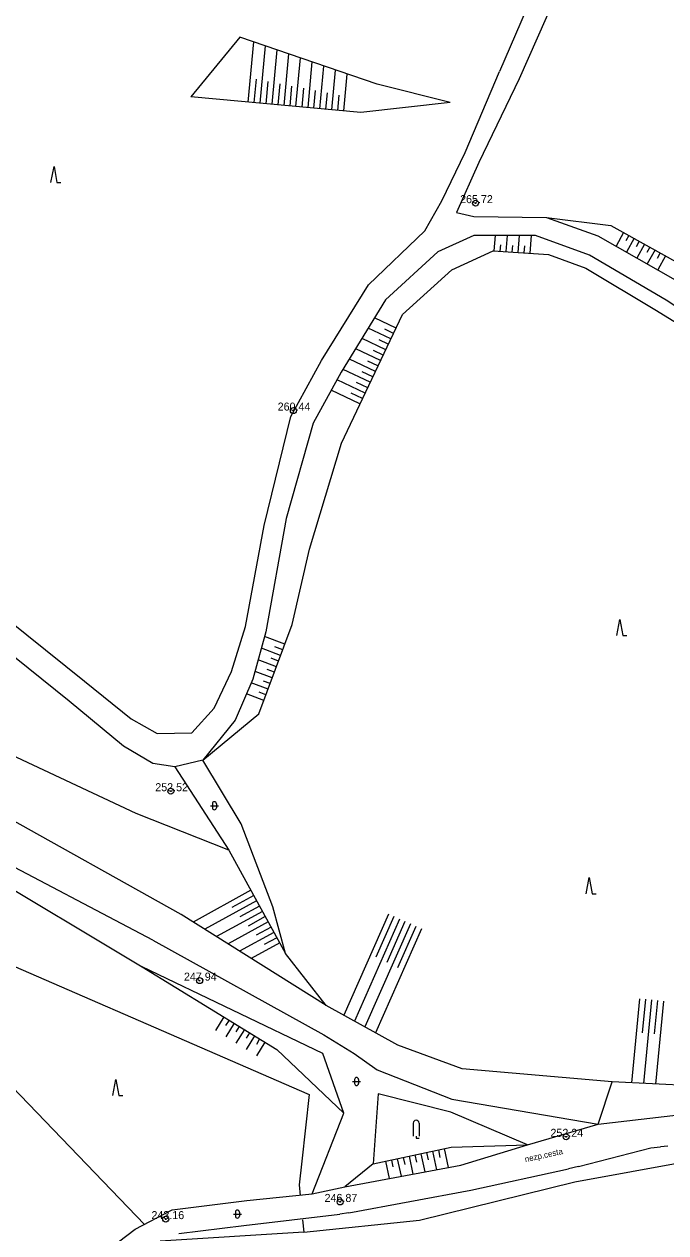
# Model space of a CAD drawing. Extents: x -595546 to -593986, y -1160845 to -1159202.
# Drawn here: x -595029.9 to -594949.8, y -1159809.2 to -1159658.3 of the extents above; entities that cross this region are included whole.
import ezdxf

# ---------------------------------------------------------------- set-up
doc = ezdxf.new("R2010")
doc.units = 0
for name, color, linetype in [('DOP - kresba z DSPS bez souradnic', 7, 'Continuous'), ('DOP - rozhrani ploch obecne', 7, 'Continuous'), ('Level 36', 7, 'Continuous'), ('TM - srafovani', 7, 'Continuous'), ('Z-BOD_PBPP', 7, 'Continuous'), ('Z-BOD_VYSKA_PBPP', 7, 'Continuous'), ('Z-HRANICE_KULTUR', 7, 'Continuous'), ('Z-KRESBA', 7, 'Continuous'), ('Z-KULTURY', 7, 'Continuous'), ('Z-PLOT', 7, 'Continuous'), ('Z-POPIS', 7, 'Continuous')]:
    doc.layers.add(name, color=color, linetype=linetype)

msp = doc.modelspace()

# ---------------------------------------------------------------- linework, layer by layer
at = {"layer": 'DOP - kresba z DSPS bez souradnic'}
for p, q in [((-594947.26, -1159617.97), (-594968.09, -1159665.1)), ((-594950.84, -1159618.36), (-594970.54, -1159664.16))]:
    msp.add_line(p, q, dxfattribs=at)
at = {"layer": 'DOP - rozhrani ploch obecne'}
for p, q in [((-595010.31, -1159769.49), (-595033.33, -1159756.62)), ((-594992.2, -1159780.83), (-595010.31, -1159769.49)), ((-594992.2, -1159780.83), (-594997.29, -1159774.34)), ((-595015.2, -1159776), (-594998.37, -1159786.33)), ((-594983.25, -1159785.81), (-594992.2, -1159780.83)), ((-594998.37, -1159786.33), (-594989.99, -1159794.29)), ((-594975.22, -1159788.74), (-594983.25, -1159785.81)), ((-594956.5, -1159790.39), (-594975.22, -1159788.74)), ((-594945.26, -1159790.92), (-594956.5, -1159790.39)), ((-594985.7, -1159791.85), (-594986.34, -1159800.63)), ((-594976.65, -1159794.14), (-594985.7, -1159791.85)), ((-594967.05, -1159798.22), (-594976.65, -1159794.14)), ((-594986.34, -1159800.63), (-594976.61, -1159798.53)), ((-594976.61, -1159798.53), (-594967.05, -1159798.22)), ((-594986.34, -1159800.63), (-594989.87, -1159803.47))]:
    msp.add_line(p, q, dxfattribs=at)
for points in [[(-594976.7, -1159668.03), (-594985.86, -1159665.77), (-595003.01, -1159659.89), (-595009.1, -1159667.33)], [(-594976.7, -1159668.03), (-594987.88, -1159669.3), (-595009.1, -1159667.33)], [(-594964.69, -1159682.41), (-594956.63, -1159683.4), (-594946.68, -1159688.95), (-594935.86, -1159695.77), (-594926.81, -1159701.53), (-594919.48, -1159703.89), (-594918.9, -1159705.46)], [(-595007.61, -1159750.2), (-595000.62, -1159744.39), (-594996.44, -1159733.23), (-594994.31, -1159723.83), (-594990.31, -1159710.58), (-594982.68, -1159694.53), (-594976.51, -1159688.96), (-594971.36, -1159686.56), (-594964.45, -1159687.04), (-594959.77, -1159688.74), (-594950.95, -1159694.02), (-594938.38, -1159701.79), (-594929.15, -1159705.58)], [(-595004.38, -1159761.42), (-595015.94, -1159756.87), (-595032.91, -1159748.9), (-595050.43, -1159734.11), (-595053.1, -1159720.63)], [(-595011.12, -1159751.04), (-595004.38, -1159761.42), (-594997.29, -1159774.34), (-594998.86, -1159768.5), (-595002.84, -1159758.15), (-595007.61, -1159750.2)], [(-595052.16, -1159769.45), (-595014.89, -1159808.18)], [(-595043.79, -1159770.46), (-594994.33, -1159791.94)], [(-594994.33, -1159791.94), (-594995.24, -1159800.26)], [(-594961.13, -1159802.86), (-594933.29, -1159797.8)], [(-594995.24, -1159800.26), (-594995.57, -1159803.24)], [(-594995.57, -1159803.24), (-594995.45, -1159804.55)], [(-594980.56, -1159807.65), (-594961.13, -1159802.86)], [(-594995.16, -1159807.59), (-594995.02, -1159809.13)], [(-594995.02, -1159809.13), (-594980.56, -1159807.65)], [(-594995.02, -1159809.13), (-595012.95, -1159810.29)]]:
    msp.add_lwpolyline(points, dxfattribs=at)
at = {"layer": 'Level 36'}
for p, q in [((-595003.55, -1159806.64), (-595003.55, -1159807.14)), ((-595003.05, -1159806.64), (-595003.05, -1159807.14)), ((-595003.8, -1159806.89), (-595002.8, -1159806.89))]:
    msp.add_line(p, q, dxfattribs=at)
for points in [[(-595026.59, -1159678.06), (-595026.21, -1159676.06), (-595025.84, -1159678.06), (-595025.34, -1159678.06)], [(-594955.9, -1159734.62), (-594955.52, -1159732.62), (-594955.15, -1159734.62), (-594954.65, -1159734.62)], [(-594959.72, -1159766.87), (-594959.34, -1159764.87), (-594958.97, -1159766.87), (-594958.47, -1159766.87)], [(-595018.86, -1159792.06), (-595018.48, -1159790.06), (-595018.11, -1159792.06), (-595017.61, -1159792.06)]]:
    msp.add_lwpolyline(points, dxfattribs=at)
for centre, start, end in [((-595003.3, -1159806.64), 0, 180), ((-595003.3, -1159807.14), 180, 0)]:
    msp.add_arc(centre, 0.25, start, end, dxfattribs=at)
at = {"layer": 'TM - srafovani'}
for p, q in [((-595001.95, -1159667.99), (-595001.25, -1159660.49)), ((-595000.46, -1159668.13), (-594999.79, -1159660.99)), ((-594998.96, -1159668.27), (-594998.33, -1159661.49)), ((-594997.47, -1159668.41), (-594996.87, -1159661.99)), ((-594995.98, -1159668.55), (-594995.41, -1159662.49)), ((-594994.48, -1159668.69), (-594993.95, -1159662.99)), ((-594992.99, -1159668.83), (-594992.49, -1159663.5)), ((-594991.5, -1159668.96), (-594991.03, -1159664)), ((-594990, -1159669.1), (-594989.57, -1159664.5)), ((-595001.2, -1159668.06), (-595000.93, -1159665.13)), ((-594999.71, -1159668.2), (-594999.45, -1159665.42)), ((-594998.22, -1159668.34), (-594997.97, -1159665.7)), ((-594996.72, -1159668.48), (-594996.49, -1159665.99)), ((-594995.23, -1159668.62), (-594995.01, -1159666.27)), ((-594993.74, -1159668.76), (-594993.53, -1159666.55)), ((-594992.24, -1159668.9), (-594992.05, -1159666.84)), ((-594990.75, -1159669.03), (-594990.57, -1159667.12)), ((-594955.05, -1159684.28), (-594956, -1159685.99)), ((-594971.21, -1159686.57), (-594971.07, -1159684.65)), ((-594970.46, -1159686.62), (-594970.4, -1159685.83)), ((-594969.71, -1159686.67), (-594969.57, -1159684.65)), ((-594968.96, -1159686.73), (-594968.9, -1159685.9)), ((-594968.21, -1159686.78), (-594968.07, -1159684.65)), ((-594967.47, -1159686.83), (-594967.4, -1159685.96)), ((-594966.72, -1159686.88), (-594966.56, -1159684.65)), ((-594954.4, -1159684.65), (-594954.78, -1159685.33)), ((-594953.74, -1159685.01), (-594954.7, -1159686.73)), ((-594953.09, -1159685.38), (-594953.47, -1159686.07)), ((-594952.43, -1159685.74), (-594953.4, -1159687.48)), ((-594951.78, -1159686.11), (-594952.17, -1159686.8)), ((-594951.12, -1159686.47), (-594952.1, -1159688.22)), ((-594950.47, -1159686.84), (-594950.86, -1159687.54)), ((-594949.81, -1159687.2), (-594950.79, -1159688.97)), ((-594983.48, -1159696.22), (-594986.16, -1159694.95)), ((-594984.13, -1159697.57), (-594986.95, -1159696.23)), ((-594983.8, -1159696.9), (-594984.9, -1159696.37)), ((-594984.77, -1159698.93), (-594987.73, -1159697.52)), ((-594984.45, -1159698.25), (-594985.61, -1159697.7)), ((-594985.41, -1159700.28), (-594988.52, -1159698.8)), ((-594985.09, -1159699.6), (-594986.31, -1159699.03)), ((-594986.06, -1159701.64), (-594989.31, -1159700.09)), ((-594985.74, -1159700.96), (-594987.01, -1159700.35)), ((-594986.7, -1159702.99), (-594990.1, -1159701.38)), ((-594986.38, -1159702.31), (-594987.71, -1159701.68)), ((-594987.99, -1159705.7), (-594991.57, -1159704)), ((-594987.35, -1159704.35), (-594990.84, -1159702.68)), ((-594987.02, -1159703.67), (-594988.41, -1159703.01)), ((-594987.67, -1159705.02), (-594989.08, -1159704.35)), ((-594997.37, -1159735.71), (-594999.91, -1159734.76)), ((-594997.9, -1159737.12), (-595000.31, -1159736.21)), ((-594997.63, -1159736.41), (-594998.62, -1159736.04)), ((-594998.42, -1159738.52), (-595000.7, -1159737.67)), ((-594998.16, -1159737.82), (-594999.1, -1159737.47)), ((-594998.95, -1159739.93), (-595001.1, -1159739.12)), ((-594999.21, -1159740.63), (-595000.05, -1159740.31)), ((-594998.68, -1159739.22), (-594999.57, -1159738.89)), ((-594999.47, -1159741.33), (-595001.57, -1159740.55)), ((-594999.74, -1159742.03), (-595000.59, -1159741.71)), ((-595000, -1159742.73), (-595002.17, -1159741.92)), ((-595001.62, -1159766.45), (-595008.84, -1159770.41)), ((-595001.26, -1159767.11), (-595004, -1159768.61)), ((-595000.9, -1159767.76), (-595007.38, -1159771.32)), ((-595000.54, -1159768.42), (-595002.99, -1159769.76)), ((-595000.18, -1159769.08), (-595005.93, -1159772.23)), ((-594999.46, -1159770.39), (-595004.47, -1159773.15)), ((-594999.82, -1159769.74), (-595001.97, -1159770.92)), ((-594984.44, -1159769.44), (-594990, -1159782.05)), ((-594983.06, -1159770.04), (-594988.68, -1159782.79)), ((-594983.75, -1159769.74), (-594985.99, -1159774.81)), ((-594982.38, -1159770.35), (-594984.64, -1159775.47)), ((-594998.73, -1159771.71), (-595003.02, -1159774.06)), ((-594999.1, -1159771.05), (-595000.95, -1159772.07)), ((-594981.69, -1159770.65), (-594987.37, -1159783.52)), ((-594980.32, -1159771.25), (-594986.05, -1159784.25)), ((-594981.01, -1159770.95), (-594983.29, -1159776.12)), ((-594998.01, -1159773.02), (-595001.56, -1159774.97)), ((-594998.37, -1159772.37), (-594999.94, -1159773.22)), ((-594953.06, -1159779.99), (-594954.08, -1159790.5)), ((-594952.31, -1159780.06), (-594952.72, -1159784.25)), ((-594951.57, -1159780.14), (-594952.58, -1159790.57)), ((-594950.82, -1159780.21), (-594951.23, -1159784.37)), ((-594950.07, -1159780.28), (-594951.08, -1159790.65)), ((-595004.99, -1159782.27), (-595006.04, -1159783.97)), ((-595004.35, -1159782.66), (-595004.77, -1159783.34)), ((-595003.71, -1159783.05), (-595004.76, -1159784.76)), ((-595003.07, -1159783.44), (-595003.49, -1159784.13)), ((-595002.43, -1159783.84), (-595003.48, -1159785.54)), ((-595001.79, -1159784.23), (-595002.21, -1159784.91)), ((-595001.15, -1159784.62), (-595002.2, -1159786.33)), ((-595000.52, -1159785.01), (-595000.93, -1159785.69)), ((-594999.88, -1159785.41), (-595000.92, -1159787.11)), ((-594979.66, -1159799.19), (-594979.46, -1159800.11)), ((-594978.92, -1159799.03), (-594978.42, -1159801.35)), ((-594978.19, -1159798.87), (-594977.99, -1159799.81)), ((-594977.46, -1159798.71), (-594976.95, -1159801.07)), ((-594984.79, -1159800.3), (-594984.33, -1159802.44)), ((-594984.06, -1159800.14), (-594983.87, -1159801)), ((-594983.32, -1159799.98), (-594982.85, -1159802.17)), ((-594982.59, -1159799.82), (-594982.4, -1159800.7)), ((-594981.86, -1159799.66), (-594981.37, -1159801.89)), ((-594981.12, -1159799.5), (-594980.93, -1159800.41)), ((-594980.39, -1159799.35), (-594979.9, -1159801.62))]:
    msp.add_line(p, q, dxfattribs=at)
at = {"layer": 'Z-BOD_PBPP'}
for centre, radius in [((-594973.55, -1159680.62), 0.375), ((-594973.55, -1159680.62), 0.05), ((-594996.31, -1159706.53), 0.375), ((-594996.31, -1159706.53), 0.05), ((-595011.62, -1159754.07), 0.375), ((-595011.62, -1159754.07), 0.05), ((-595008.02, -1159777.73), 0.375), ((-595008.02, -1159777.73), 0.05), ((-594962.23, -1159797.24), 0.375), ((-594962.23, -1159797.24), 0.05), ((-594990.47, -1159805.37), 0.375), ((-594990.47, -1159805.37), 0.05), ((-595012.26, -1159807.52), 0.375), ((-595012.26, -1159807.52), 0.05)]:
    msp.add_circle(centre, radius, dxfattribs=at)
at = {"layer": 'Z-HRANICE_KULTUR'}
for points in [[(-595013.88, -1159772.67), (-595035.09, -1159761.53), (-595054.04, -1159751.25), (-595072.2, -1159741.47), (-595091.74, -1159731.21), (-595107.59, -1159722.13), (-595123.8, -1159713.03)], [(-595125.33, -1159715.07), (-595108.09, -1159724.57), (-595093.05, -1159733.36), (-595073.31, -1159744.03), (-595055.78, -1159752.72), (-595035.95, -1159763.62), (-595015.2, -1159776)], [(-595013.88, -1159772.67), (-594992.5, -1159784.5), (-594988.73, -1159786.82), (-594985.82, -1159788.86), (-594976.52, -1159792.52), (-594958.25, -1159795.67), (-594956.5, -1159790.39)], [(-595031.57, -1159818.47), (-595024.06, -1159814.85), (-595016.08, -1159808.78), (-595011.46, -1159806.36), (-595002.12, -1159805.18), (-594993.94, -1159804.37), (-594989.99, -1159794.29), (-594992.63, -1159786.85), (-595015.2, -1159776)]]:
    msp.add_lwpolyline(points, dxfattribs=at)
at = {"layer": 'Z-KRESBA'}
for p, q in [((-594958.25, -1159795.67), (-594944.39, -1159794.05)), ((-594967.05, -1159798.22), (-594958.25, -1159795.67)), ((-594975.37, -1159800.78), (-594967.05, -1159798.22)), ((-594989.87, -1159803.47), (-594975.37, -1159800.78)), ((-594993.94, -1159804.37), (-594989.87, -1159803.47))]:
    msp.add_line(p, q, dxfattribs=at)
for points in [[(-595058.86, -1159648.68), (-595058.56, -1159659.43), (-595054.34, -1159690.13), (-595051.36, -1159711.58), (-595049.58, -1159718.72), (-595039.2, -1159726.86), (-595022.39, -1159740.31), (-595016.57, -1159745.05), (-595013.32, -1159746.85), (-595008.98, -1159746.78), (-595006.2, -1159743.71), (-595004.04, -1159739.11), (-595002.29, -1159733.5), (-594999.97, -1159720.87), (-594996.62, -1159707.26), (-594992.8, -1159700.28), (-594986.92, -1159690.82), (-594979.87, -1159684.07), (-594977.78, -1159680.33), (-594974.84, -1159674.3), (-594970.54, -1159664.16)], [(-594968.09, -1159665.1), (-594973.12, -1159675.54), (-594975.92, -1159681.78), (-594973.76, -1159682.27), (-594964.69, -1159682.41), (-594958.26, -1159684.7), (-594948.32, -1159690.38), (-594936.51, -1159698.02), (-594928.13, -1159703.15), (-594918.9, -1159705.46), (-594912.31, -1159705.28)], [(-594913.31, -1159708.04), (-594920.9, -1159707.96), (-594929.15, -1159705.58), (-594936.79, -1159701.31), (-594949.75, -1159692.73), (-594959.31, -1159687.11), (-594966.05, -1159684.65), (-594973.78, -1159684.65), (-594978.28, -1159686.69), (-594984.79, -1159692.71), (-594990.32, -1159701.74), (-594993.85, -1159708.1), (-594997.22, -1159720.01), (-594999.74, -1159734.15), (-595001.37, -1159740.09), (-595003.59, -1159745.21), (-595007.61, -1159750.2), (-595011.12, -1159751.04), (-595013.87, -1159750.6), (-595017.51, -1159748.43), (-595024.33, -1159742.83), (-595041.42, -1159729.07)]]:
    msp.add_lwpolyline(points, dxfattribs=at)
at = {"layer": 'Z-KULTURY'}
for p, q in [((-595006.68, -1159755.88), (-595005.68, -1159755.88)), ((-595006.43, -1159755.63), (-595006.43, -1159756.13)), ((-595005.93, -1159755.63), (-595005.93, -1159756.13)), ((-594988.67, -1159790.08), (-594988.67, -1159790.58)), ((-594988.17, -1159790.08), (-594988.17, -1159790.58)), ((-594988.92, -1159790.33), (-594987.92, -1159790.33)), ((-594981.34, -1159795.53), (-594981.34, -1159797.16)), ((-594980.59, -1159795.53), (-594980.59, -1159797.16))]:
    msp.add_line(p, q, dxfattribs=at)
msp.add_lwpolyline([(-594980.97, -1159797.16), (-594980.97, -1159797.41), (-594980.59, -1159797.41)], dxfattribs=at)
for centre, radius, start, end in [((-595006.18, -1159755.63), 0.25, 0, 180), ((-595006.18, -1159756.13), 0.25, 180, 0), ((-594988.42, -1159790.08), 0.25, 0, 180), ((-594988.42, -1159790.58), 0.25, 180, 0), ((-594980.97, -1159795.53), 0.375, 0, 180)]:
    msp.add_arc(centre, radius, start, end, dxfattribs=at)
at = {"layer": 'Z-PLOT'}
for p, q in [((-594949.52, -1159798.42), (-594950.44, -1159798.48)), ((-594960.67, -1159800.93), (-594961.95, -1159801.23)), ((-594989.39, -1159806.74), (-594990.49, -1159806.92))]:
    msp.add_line(p, q, dxfattribs=at)
for points in [[(-594960.67, -1159800.93), (-594951.63, -1159798.62), (-594950.44, -1159798.48)], [(-594989.39, -1159806.74), (-594974.14, -1159803.89), (-594961.95, -1159801.23)], [(-595010.62, -1159809.33), (-595002.49, -1159808.3), (-594990.49, -1159806.92)]]:
    msp.add_lwpolyline(points, dxfattribs=at)

# ---------------------------------------------------------------- texts
at = {"layer": 'Z-BOD_VYSKA_PBPP'}
for s, p in [('265.72', (-594975.48, -1159680.62)), ('260.44', (-594998.27, -1159706.53)), ('252.52', (-595013.56, -1159754.07)), ('247.94', (-595009.98, -1159777.73)), ('252.24', (-594964.19, -1159797.24)), ('246.87', (-594992.41, -1159805.37)), ('243.16', (-595014.04, -1159807.52))]:
    msp.add_text(s, height=1, dxfattribs=at).set_placement(p)
at = {"layer": 'Z-POPIS'}
msp.add_text('nezp.cesta', height=0.75, rotation=12.3096, dxfattribs=at).set_placement((-594967.32, -1159800.42))

doc.saveas('drawing.dxf')
